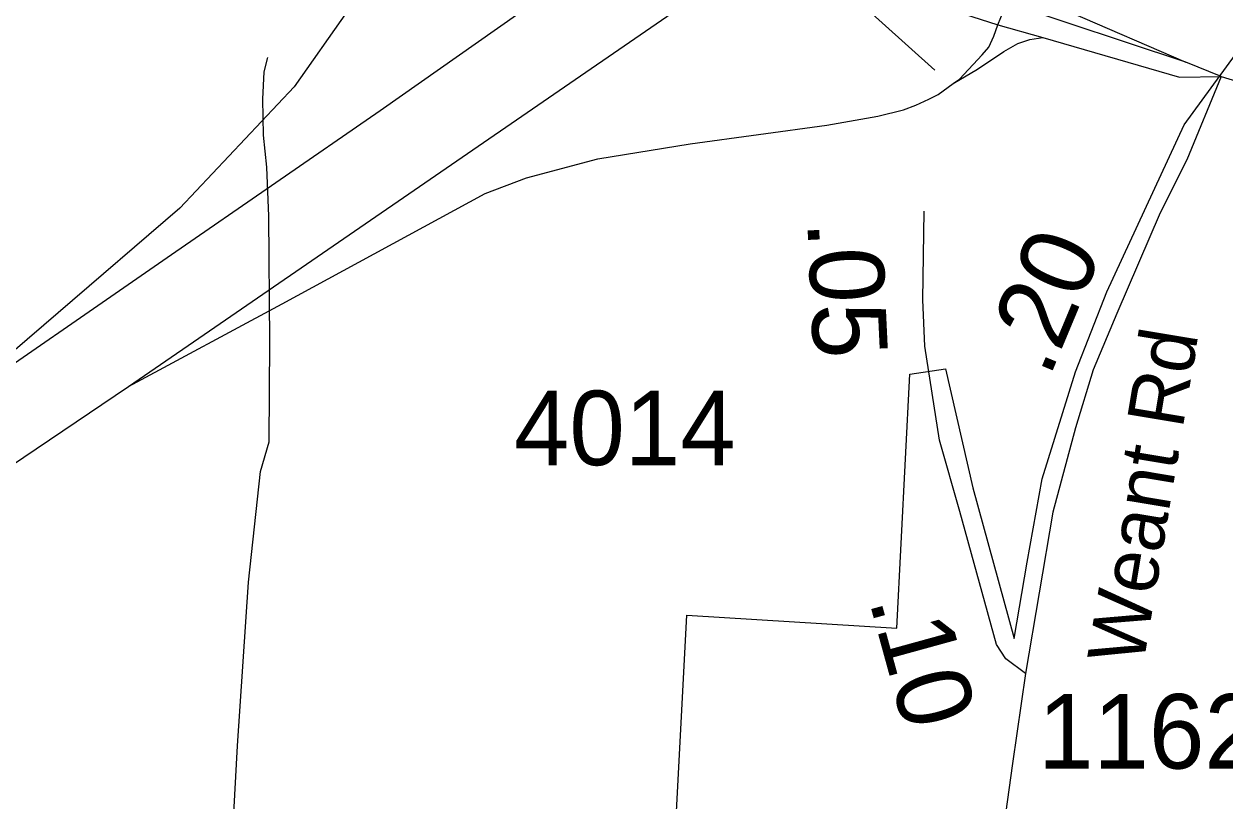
# Model space of a CAD drawing. Extents: x 1662474 to 1856135, y 779280 to 917889.
# Drawn here: x 1721816 to 1723831, y 790623 to 791926 of the extents above; entities that cross this region are included whole.
import ezdxf

# ---------------------------------------------------------------- set-up
doc = ezdxf.new("R2010")
doc.units = 0
for name, color, linetype in [('Exist Boundary Political City Limit New', 7, 'Continuous'), ('Exist Hydrographic Misc Water Feature', 7, 'Continuous'), ('Exist Road Primary Interstate Divided Center Attributed', 7, 'Continuous'), ('Exist Road Primary Interstate Ramp 1 Lane Attributed', 7, 'Continuous'), ('Exist Road Primary NC Attributed', 7, 'Continuous'), ('Exist Road Primary NC Structure Standard Bridge CELL', 7, 'Continuous'), ('Exist Road Secondary Mileage Hundredths English Label', 7, 'Continuous'), ('Exist Road Secondary Type 51 Attributed', 7, 'Continuous'), ('Exist Road Secondary Type 51 Label', 7, 'Continuous'), ('Exist Road Secondary Type 51 Number Label', 7, 'Continuous'), ('Map Preparation Boundary City Limit Buffer Line', 7, 'Continuous')]:
    doc.layers.add(name, color=color, linetype=linetype)

msp = doc.modelspace()

# ---------------------------------------------------------------- linework, layer by layer
at = {"layer": 'Exist Boundary Political City Limit New'}
msp.add_lwpolyline([(1722863.4, 789703.9), (1722928.2, 790935), (1723280.6, 790913.5), (1723302.2, 791338.9), (1723361.9, 791348), (1723408, 791148.7), (1723477.1, 790896), (1723498.8, 791023.8), (1723524, 791163.6), (1723579.9, 791342.9), (1723632.5, 791476.9), (1723762.5, 791756.9), (1723878.5, 791916.5)], dxfattribs=at)
at = {"layer": 'Exist Hydrographic Misc Water Feature'}
msp.add_lwpolyline([(1722134, 790238.4), (1722140.2, 790254.4), (1722155.1, 790342.2), (1722166.2, 790480.2), (1722167.2, 790582.3), (1722174.6, 790716.2), (1722193.1, 790990.2), (1722213, 791176), (1722227.5, 791225.9), (1722229, 791393.9), (1722226.9, 791604), (1722223.6, 791686.1), (1722218.3, 791740.1), (1722216.9, 791800.2), (1722219.1, 791846.1), (1722225.5, 791870.1)], dxfattribs=at)
at = {"layer": 'Exist Road Primary Interstate Divided Center Attributed'}
for points in [[(1722866.5, 792100.1), (1722807.5, 792057.2), (1722413.8, 791780.6), (1722064, 791539.2), (1721669.3, 791266.4)], [(1721991.8, 791318.7), (1723048.2, 792044.8)], [(1720114.5, 789928.7), (1720275.2, 790079.1), (1720391.2, 790179), (1720604.4, 790361.4), (1720721, 790453.2), (1720892.6, 790573.9), (1721440.4, 790946.6), (1721991.8, 791318.7)]]:
    msp.add_lwpolyline(points, dxfattribs=at)
at = {"layer": 'Exist Road Primary Interstate Ramp 1 Lane Attributed'}
for points in [[(1722458, 792129.4), (1722432.9, 792079), (1722358.7, 791947.1), (1722269.8, 791821), (1722077.7, 791617.5), (1721669.3, 791266.4)], [(1723510.4, 792050.8), (1723503.5, 792008.6), (1723505.9, 791994.5), (1723511.6, 791982.4), (1723520.6, 791972.4), (1723538.1, 791960.6), (1723571.2, 791945.9), (1723765.1, 791862.3)], [(1723449.9, 791925.1), (1723465.1, 791961.6)], [(1723374.6, 791826.3), (1723385.3, 791833.5), (1723423.6, 791874.4), (1723434.5, 791887.2), (1723442.9, 791905.7), (1723449.9, 791925.1)], [(1723374.6, 791826.3), (1723415.9, 791850.7), (1723460.1, 791880.2), (1723483.6, 791893.3), (1723503.5, 791900), (1723525.3, 791903.6)], [(1721991.8, 791318.7), (1722249.7, 791457), (1722589.7, 791642.1), (1722659.4, 791668.1), (1722779, 791700.4), (1722934, 791725.3), (1723162.8, 791756.5), (1723248.3, 791771.6), (1723291.8, 791782.6), (1723312, 791790), (1723334.1, 791800.1), (1723349.5, 791807.8), (1723374.6, 791826.3)]]:
    msp.add_lwpolyline(points, dxfattribs=at)
at = {"layer": 'Exist Road Primary NC Attributed'}
msp.add_line((1723824.2, 791838.2), (1724249.5, 791710.8), dxfattribs=at)
for points in [[(1723048.2, 792044.8), (1723149.7, 792018.4), (1723219.2, 791999.4), (1723449.9, 791925.1)], [(1723824.2, 791838.2), (1723765.1, 791862.3), (1723465.1, 791961.6)], [(1723449.9, 791925.1), (1723525.3, 791903.6), (1723754.5, 791837), (1723824.2, 791838.2)]]:
    msp.add_lwpolyline(points, dxfattribs=at)
at = {"layer": 'Exist Road Primary NC Structure Standard Bridge CELL'}
msp.add_line((1723211.6, 791968.2), (1723344.2, 791848.8), dxfattribs=at)
at = {"layer": 'Exist Road Secondary Type 51 Attributed'}
for points in [[(1723824.2, 791838.2), (1723767, 791698.3), (1723722.2, 791609.9), (1723649.5, 791440.9), (1723609.9, 791346.3), (1723579.8, 791249), (1723542.3, 791107.6), (1723496.2, 790837.3)], [(1723496.2, 790837.3), (1723463.3, 790861.7), (1723447.7, 790885.6), (1723386.3, 791108.7), (1723352, 791228.2), (1723327.6, 791386), (1723323.9, 791463.8), (1723326, 791612.5)], [(1723496.2, 790837.3), (1723474.6, 790686.1), (1723418.4, 790284.3), (1723363.7, 789733.9)]]:
    msp.add_lwpolyline(points, dxfattribs=at)
at = {"layer": 'Map Preparation Boundary City Limit Buffer Line'}
msp.add_lwpolyline([(1722863.4, 789703.9), (1722928.2, 790935), (1723280.6, 790913.5), (1723302.2, 791338.9), (1723361.9, 791348), (1723408, 791148.7), (1723477.1, 790896), (1723498.8, 791023.8), (1723524, 791163.6), (1723579.9, 791342.9), (1723632.5, 791476.9), (1723762.5, 791756.9), (1723878.5, 791916.5)], dxfattribs=at)

# ---------------------------------------------------------------- texts
at = {"layer": 'Exist Road Secondary Mileage Hundredths English Label'}
for s, rotation, p in [('.05', 272.676, (1723130.1, 791595.3)), ('.20', 67.3354, (1723536, 791331.4)), ('.10', 285.3794, (1723233.4, 790960))]:
    msp.add_text(s, height=125, rotation=rotation, dxfattribs=at).set_placement(p)
at = {"layer": 'Exist Road Secondary Type 51 Label'}
msp.add_text('Weant Rd', height=95, rotation=80.5307, dxfattribs=at).set_placement((1723693.4, 790848.8))
at = {"layer": 'Exist Road Secondary Type 51 Number Label'}
for s, p in [('4014', (1722638.2, 791186.5)), ('1162', (1723517.4, 790677.8))]:
    msp.add_text(s, height=125, dxfattribs=at).set_placement(p)

doc.saveas('drawing.dxf')
